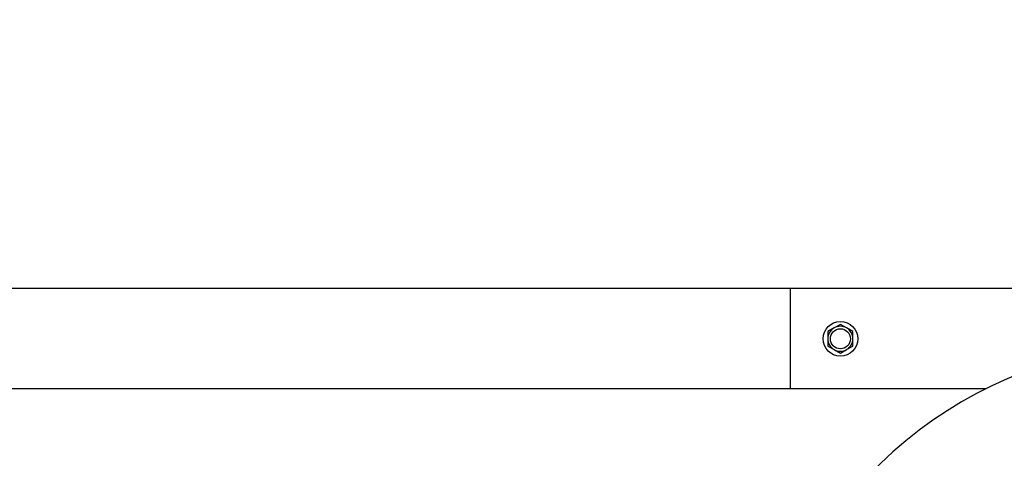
# Model space of a CAD drawing. Header units: inches. Extents: x 24 to 1128, y -69 to 748.
# Tile 621 of 656: x 619.86 to 632.14, y 690.55 to 696.02. Entities that reach past the tile are written whole.
import ezdxf

# ---------------------------------------------------------------- set-up
doc = ezdxf.new("R2010")
doc.units = ezdxf.units.IN
doc.header["$LTSCALE"] = 32
doc.header["$MEASUREMENT"] = 0
doc.layers.add('Dimension (ANSI)', color=7, linetype='Continuous', lineweight=25)
doc.layers.add('Visible (ANSI)', color=7, linetype='Continuous', lineweight=30)
doc.styles.add('Note Text (ANSI)', font='tahoma.ttf')
doc.dimstyles.new('SB Fraction-16 (ANSI)', dxfattribs={"dimscale": 32, "dimtxt": 0.125, "dimasz": 0.098425, "dimexe": 0.125, "dimexo": 0.0625, "dimgap": 0.031496, "dimtad": 0, "dimtih": 1, "dimtoh": 1, "dimdec": 4, "dimrnd": 1e-08, "dimzin": 0, "dimdsep": 46, "dimlunit": 5, "dimtxsty": 'Note Text (ANSI)', "dimcen": 0.09, "dimdle": 0.393701, "dimclrd": 256, "dimclre": 256, "dimclrt": 256, "dimadec": 0, "dimazin": 3, "dimtfac": 0.96, "dimtofl": 0, "dimtmove": 0, "dimatfit": 3, "dimfxl": 1, "dimfrac": 2, "dimtolj": 1, "dimtzin": 12, "dimlwd": -1, "dimlwe": -1, "dimarcsym": 0})

# ---------------------------------------------------------------- blocks, each defined once
blk = doc.blocks.new('*D17')
at = {"layer": 'Defpoints', "color": 0, "transparency": 16777216}
for p in [(741.281, 712.826), (480.281, 692.669), (741.281, 692.669)]:
    blk.add_point(p, dxfattribs=at)
at = {"layer": 'Dimension (ANSI)', "transparency": 16777216}
for p, q in [((480.281, 694.669), (480.281, 716.826)), ((741.281, 694.669), (741.281, 716.826)), ((483.43, 712.826), (605.637, 712.826)), ((738.131, 712.826), (615.924, 712.826))]:
    blk.add_line(p, q, dxfattribs=at)
for points in [[(483.43, 713.351), (483.43, 712.301), (480.281, 712.826)], [(738.131, 713.351), (738.131, 712.301), (741.281, 712.826)]]:
    blk.add_solid(points, dxfattribs=at)
at = {"layer": 'Dimension (ANSI)', "transparency": 16777216, "insert": (606.645, 714.909), "char_height": 4, "attachment_point": 1, "style": 'Note Text (ANSI)'}
blk.add_mtext('\\A1;261', dxfattribs=at)

msp = doc.modelspace()

# ---------------------------------------------------------------- linework, layer by layer
at = {"layer": 'Visible (ANSI)'}
for p, q in [((629.46813, 692.66853), (596.87438, 692.66853)), ((629.46813, 692.66853), (629.46813, 691.41853)), ((633.46813, 692.66853), (629.46813, 692.66853)), ((630.01513, 692.17863), (629.93713, 692.1336)), ((629.93713, 692.1336), (629.93713, 692.04353)), ((630.09313, 692.22366), (630.01513, 692.17863)), ((630.17113, 692.17863), (630.09313, 692.22366)), ((630.24913, 692.1336), (630.17113, 692.17863)), ((630.24913, 692.04353), (630.24913, 692.1336)), ((629.93713, 692.04353), (629.93713, 691.95346)), ((630.24913, 691.95346), (630.24913, 692.04353)), ((629.93713, 691.95346), (630.01513, 691.90843)), ((630.01513, 691.90843), (630.09313, 691.8634)), ((630.09313, 691.8634), (630.17113, 691.90843)), ((630.17113, 691.90843), (630.24913, 691.95346)), ((631.90095, 691.41853), (557.53063, 691.41853))]:
    msp.add_line(p, q, dxfattribs=at)
for radius in [0.216, 0.1248]:
    msp.add_circle((630.09313, 692.04353), radius, dxfattribs=at)
for centre, radius, start, end in [((630.09313, 692.04353), 0.156, 120, 180), ((630.09313, 692.04353), 0.156, 60, 120), ((630.09313, 692.04353), 0.156, 0, 60), ((630.09313, 692.04353), 0.156, 180, 240), ((630.09313, 692.04353), 0.156, 300, 0), ((634.28563, 686.66853), 5.315, 15.691698, 164.308302), ((630.09313, 692.04353), 0.156, 240, 300)]:
    msp.add_arc(centre, radius, start, end, dxfattribs=at)

# ---------------------------------------------------------------- dimensions: what is measured, and where the dimension line sits
at = {"layer": 'Dimension (ANSI)'}
dim = msp.add_linear_dim(base=(741.28063, 712.82601), p1=(480.28063, 692.66853), p2=(741.28063, 692.66853), dimstyle='SB Fraction-16 (ANSI)', override={"dimgap": 0.031496, "dimtih": 0, "dimtoh": 0, "dimdec": 4, "dimtol": 0, "dimlim": 0, "dimtp": 0, "dimtm": 0, "dimtdec": 2, "dimatfit": 1}, dxfattribs=at)
dim.commit()
dim.dimension.update_dxf_attribs({"geometry": '*D17', "text_midpoint": (610.78063, 712.82601), "dimtype": 160})

doc.saveas('drawing.dxf')
